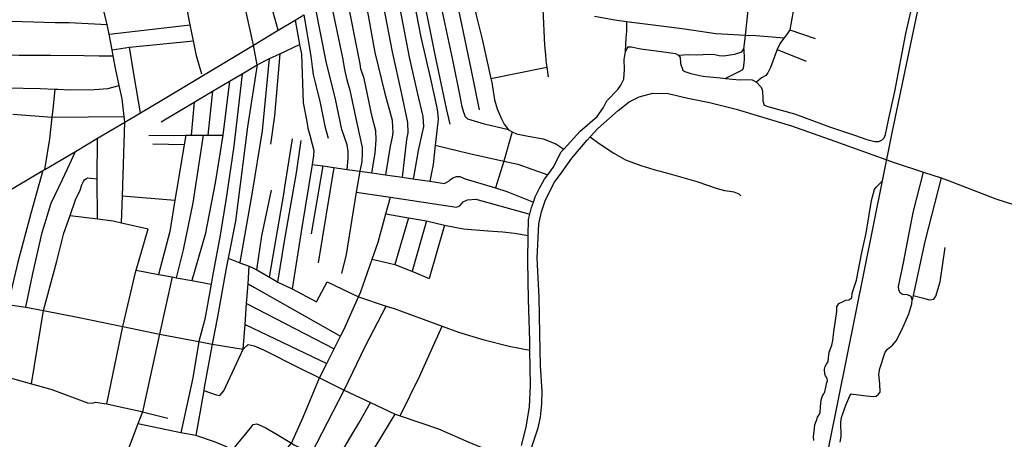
# Model space of a CAD drawing. Header units: millimetres. Extents: x 664923 to 767831, y 3118803 to 3207600.
# Tile 348 of 422: x 724035 to 725432, y 3179971 to 3180567. Entities that reach past the tile are written whole.
import ezdxf

# ---------------------------------------------------------------- set-up
doc = ezdxf.new("R2010")
doc.units = ezdxf.units.MM
doc.layers.add('railways', color=4, linetype='Continuous')
doc.layers.add('roads_3', color=3, linetype='Continuous')

msp = doc.modelspace()

# ---------------------------------------------------------------- linework, layer by layer
at = {"layer": 'railways'}
msp.add_lwpolyline([(724826.47, 3174424.6), (724847.89, 3174492.87), (724860.97, 3174640.15), (724863.01, 3175788.61), (724867.23, 3176362.12), (724870.3, 3176779.68), (724903.09, 3178498.6), (724903.51, 3178504.5), (724916.32, 3178682.48), (725056.43, 3179332.92), (725258.88, 3180338.38), (725273.01, 3180408.57), (725440.23, 3181204.79), (725582.35, 3181870.38), (725684.06, 3182352.43), (725720.88, 3182615.96), (725728.19, 3182887.26), (724753.69, 3188227.38), (724071.82, 3191520.17)], dxfattribs=at)
at = {"layer": 'roads_3'}
for points in [[(724728.42, 3180410.56), (724694.21, 3180418.82), (724670.92, 3180425.91), (724667.37, 3180429.1), (724665, 3180435.38), (724662.8, 3180443.09), (724659.64, 3180458.31), (724650.08, 3180507.47), (724635.89, 3180573.87), (724623.45, 3180634.18), (724613.65, 3180678.16), (724606.27, 3180742.16), (724605.34, 3180750.21), (724602.08, 3180778.53), (724599.35, 3180802.2), (724598.3, 3180811.3), (724597, 3180822.65), (724596.48, 3180829.54), (724594.85, 3180851.2), (724589.38, 3180929.51)], [(724184.21, 3180421.63), (724183.26, 3180429.37), (724180.16, 3180454.78), (724176.23, 3180473.4), (724171.04, 3180498.04), (724167.6, 3180515.78), (724165.95, 3180524.36), (724161.7, 3180546.27), (724158.99, 3180560.29), (724157.29, 3180567.46), (724146.84, 3180611.37), (724139.73, 3180641.2), (724137.02, 3180652.59), (724136.45, 3180655.01), (724131.28, 3180677.43), (724124.64, 3180706.13), (724115.77, 3180744.61), (724113.49, 3180754.46), (724094.73, 3180751.56), (724081.68, 3180751), (724080.12, 3180771.51), (724070.32, 3180900.62)], [(725064.86, 3180545.19), (725067.77, 3180575.64), (725069.79, 3180596.91), (725069.89, 3180610.77), (725069.96, 3180620.36), (725072.91, 3180637.34), (725074.82, 3180644.52), (725076.44, 3180651.91), (725077.43, 3180667.8), (725078.56, 3180680.63), (725079.69, 3180693.5), (725081.05, 3180728.26), (725084.02, 3180761.77), (725084.24, 3180769.19), (725086.3, 3180783.87), (725107.18, 3180782.83), (725148.45, 3180782.13)], [(724619.63, 3180778.81), (724623.04, 3180750.5), (724629.01, 3180707.06), (724632.35, 3180689.19), (724644.21, 3180641.92), (724657.93, 3180578.77), (724675.08, 3180497.14), (724686.65, 3180438.86)], [(724371.99, 3180502.87), (724366.57, 3180530.94), (724353.21, 3180590.68), (724346.06, 3180622.6), (724342.59, 3180638.12), (724341.28, 3180643.99), (724335.75, 3180668.88), (724334.08, 3180676.44), (724329.19, 3180698.47), (724323.97, 3180721.02), (724321.45, 3180731.94), (724312.75, 3180767.23)], [(724293.12, 3180489.73), (724285.76, 3180515.75), (724281.46, 3180536.91), (724276.82, 3180559.82), (724275.37, 3180566.93), (724272.31, 3180582.19), (724263.21, 3180627.59), (724255.56, 3180667.04), (724252.04, 3180685.14), (724251.35, 3180688.72), (724242.9, 3180721.87), (724287.11, 3180727.54), (724321.45, 3180731.94)], [(724653.51, 3180701.66), (724662.16, 3180662.72), (724672.22, 3180617.45), (724676.43, 3180598.54), (724677.34, 3180594.89), (724682.74, 3180573.13), (724691.09, 3180539.51), (724703.31, 3180483.43), (724704.58, 3180477.58), (724708.55, 3180452.99), (724712.27, 3180440.22), (724717.85, 3180427.07), (724722.33, 3180418.6), (724728.42, 3180410.56), (724733.58, 3180407.83), (724739.6, 3180404.65), (724756.26, 3180401.72), (724777.64, 3180397.65), (724795.82, 3180390.86), (724806.81, 3180383.31)], [(724401.79, 3180552.14), (724389.7, 3180594.61), (724380.85, 3180625.68), (724379.82, 3180629.42), (724367.53, 3180673.86)], [(724580.11, 3180658.37), (724591.37, 3180608.28), (724603.91, 3180542.26), (724617.76, 3180483.2), (724626.51, 3180444.01), (724627.69, 3180436.09), (724628.5, 3180425.9), (724626.44, 3180405.07), (724624.52, 3180388.69), (724621.34, 3180361.54), (724616.87, 3180337.52)], [(724592.36, 3180665.6), (724608.22, 3180594.94), (724623.62, 3180519.39), (724639.89, 3180441.01), (724645.03, 3180418.48)], [(724559.32, 3180646.12), (724574.44, 3180582.87), (724587.46, 3180513.8), (724598.88, 3180463.46), (724606.71, 3180429.56), (724608, 3180415.52), (724600.47, 3180381.12), (724593.83, 3180342.87), (724592.83, 3180340.97)], [(724539.63, 3180634.5), (724551.03, 3180585.27), (724563.33, 3180521.28), (724576.13, 3180463.43), (724585.15, 3180421), (724585.63, 3180406.53), (724583.56, 3180396.71), (724577.7, 3180343.14)], [(724519.14, 3180622.42), (724529.14, 3180572.81), (724538.97, 3180520.4), (724552.35, 3180463.99), (724563.15, 3180424.24), (724563.97, 3180413.86), (724564.1, 3180407.13), (724563.21, 3180399.98), (724560.59, 3180387.49), (724554.13, 3180346.53)], [(724534.36, 3180349.37), (724539.26, 3180377.29), (724540.74, 3180396.28), (724540.09, 3180408.91), (724535.19, 3180429.2), (724523.69, 3180483.62), (724519.13, 3180496.99), (724517.76, 3180504.31), (724497.12, 3180609.43)], [(724475.33, 3180596.42), (724493, 3180512.8), (724495.98, 3180496.33), (724499.14, 3180481.32), (724503.11, 3180466.71), (724513.44, 3180420.01), (724520.66, 3180385.7), (724521.04, 3180376.74), (724520.23, 3180365.71), (724517.32, 3180351.81), (724512.46, 3180322.1), (724497.93, 3180233.52), (724491.5, 3180206.57)], [(724012.71, 3180320), (724067.9, 3180352.7), (724070.53, 3180354.26), (724113.88, 3180379.97), (724145.53, 3180398.71), (724184.21, 3180421.63), (724206.29, 3180434.72), (724236.77, 3180452.8), (724366.57, 3180530.94), (724401.79, 3180552.14), (724425.53, 3180566.44), (724438.08, 3180574)], [(724438.08, 3180574), (724447.87, 3180514.98), (724450, 3180500.14), (724451.45, 3180488.96), (724454.12, 3180477.59), (724461.04, 3180448.97), (724468.03, 3180415.68), (724472.66, 3180398.63)], [(724499.59, 3180354.36), (724501.08, 3180370.03), (724500.9, 3180379.81), (724499.69, 3180389.38), (724492.09, 3180411.25), (724483.06, 3180454.3), (724469.94, 3180507.45), (724454.74, 3180584.02)], [(724746.82, 3179962.29), (724753.49, 3179988.52), (724758.26, 3180017.37), (724759.52, 3180047.77), (724758.88, 3180097.55), (724758.72, 3180110.76), (724756.97, 3180169.44), (724755.7, 3180224.26), (724756.38, 3180260.37), (724756.82, 3180283.41), (724758.8, 3180291), (724761.2, 3180300.2), (724763.68, 3180307.78), (724766.23, 3180315.59), (724772.35, 3180327.54), (724779.69, 3180340.52), (724784.13, 3180346.48), (724791.87, 3180356.87), (724803.32, 3180379.52), (724806.81, 3180383.31), (724830.21, 3180408.78), (724854.2, 3180429.63), (724863.38, 3180442.45), (724868.13, 3180451.51), (724883.38, 3180467.91), (724887.78, 3180473.91), (724891.91, 3180482.35), (724892.88, 3180496.23), (724892.4, 3180510.5), (724894.43, 3180521.55), (724896.61, 3180525.87), (724898.4, 3180528.56), (724902.3, 3180528.22), (724916.29, 3180525.43), (724952.24, 3180521.03), (724965.4, 3180518.84), (724969.74, 3180516.47), (724971.85, 3180513.45), (724972.63, 3180504.91), (724975.69, 3180495.39), (724978.59, 3180493.41), (724987.26, 3180490.31), (725004.13, 3180486.76), (725028.77, 3180484.39), (725036.41, 3180483.62), (725056.08, 3180481.65), (725066.73, 3180481.86), (725073.92, 3180481.39), (725080.12, 3180478.45), (725086.4, 3180471.64), (725088.11, 3180468.2), (725089.14, 3180457.21), (725089.04, 3180451.91), (725091.21, 3180445.63), (725096.37, 3180443.69), (725134.28, 3180433.22), (725185.06, 3180414.42), (725219.3, 3180403.05), (725236.83, 3180396.87), (725248.16, 3180394.03), (725253.9, 3180393.94), (725258.57, 3180396.27), (725261.59, 3180398.98), (725263.54, 3180404.12), (725268.23, 3180426.43), (725276.71, 3180465.12), (725281.91, 3180492.54), (725292.12, 3180547.18), (725301.24, 3180586.06)], [(724777.38, 3180581.8), (724779.28, 3180530.64), (724780.71, 3180516.83), (724781.55, 3180509.55), (724782.44, 3180501.88), (724782.81, 3180499.31), (724784.78, 3180485.77)], [(725132.2, 3180579.16), (725127.49, 3180552.53), (725122.85, 3180545.38), (725119.32, 3180541.06), (725117.47, 3180538.79), (725113.38, 3180532.66), (725109.69, 3180524.68), (725108.52, 3180522.19), (725100.27, 3180499.24), (725096.51, 3180491.67), (725093.38, 3180487.86), (725087.38, 3180484.29), (725080.12, 3180478.45)], [(724008.28, 3180565.31), (724085.25, 3180562.84), (724105.34, 3180562.91), (724158.99, 3180560.29)], [(724161.7, 3180546.27), (724276.82, 3180559.82)], [(724425.53, 3180566.44), (724432.08, 3180531.85), (724434.69, 3180518.07), (724436.9, 3180448.91), (724442.33, 3180422.49), (724443.68, 3180413), (724446.48, 3180402.96), (724449.91, 3180390.35), (724452.11, 3180381.16), (724451.96, 3180374.24), (724449.8, 3180361.49)], [(724850.67, 3180571.8), (724879.47, 3180566.73), (724896.23, 3180564.56), (724899.8, 3180564.1), (724952.69, 3180557.05), (724978.11, 3180553.93), (725022.58, 3180547.16), (725064.86, 3180545.19), (725079.57, 3180544.51), (725119.32, 3180541.06)], [(724894.43, 3180521.55), (724895.51, 3180540.94), (724896.14, 3180550.74), (724896.23, 3180564.56)], [(724969.74, 3180516.47), (724983.74, 3180517.29), (724994.9, 3180517.07), (725004.6, 3180517.69), (725014.01, 3180518.02), (725021.12, 3180517.43), (725027.24, 3180515.97), (725033.62, 3180515.51), (725049.65, 3180517.99), (725059.59, 3180521.35), (725062.55, 3180525.59), (725063.94, 3180536.28), (725064.86, 3180545.19)], [(725127.49, 3180552.53), (725163.38, 3180540.27)], [(724165.95, 3180524.36), (724190.7, 3180527.71), (724281.46, 3180536.91)], [(724371.99, 3180502.87), (724389.53, 3180511.79), (724404.16, 3180518.69), (724432.08, 3180531.85)], [(724000.19, 3180517.42), (724034.01, 3180516.46), (724078.96, 3180516.54), (724126.63, 3180515.87), (724147.84, 3180515.63), (724167.6, 3180515.78)], [(724206.29, 3180434.72), (724197.37, 3180487.25), (724190.7, 3180527.71)], [(724404.16, 3180518.69), (724396.3, 3180430.61), (724391, 3180390.15)], [(725062.55, 3180525.59), (725062.82, 3180511.01), (725062.32, 3180505.09), (725061.32, 3180498.24), (725060.34, 3180495.88), (725056.3, 3180493.16), (725036.41, 3180483.62)], [(725109.69, 3180524.68), (725150.68, 3180508.22)], [(724235.43, 3180421.96), (724282.33, 3180449.75), (724308.71, 3180465.38), (724332.8, 3180479.65), (724350.75, 3180490.28), (724371.99, 3180502.87)], [(724371.99, 3180502.87), (724358.12, 3180414.94), (724341.03, 3180281.07), (724330.58, 3180228.38), (724327.77, 3180214.15), (724315.78, 3180145.01), (724307.9, 3180106.48), (724296.8, 3180044.94), (724296.02, 3180040.41), (724285, 3179976.61)], [(724347.49, 3180221.89), (724348.39, 3180225.27), (724364.55, 3180318.99), (724379.33, 3180408.95), (724389.53, 3180511.79)], [(724350.75, 3180490.28), (724338.98, 3180387.25), (724327.69, 3180313.63), (724319.48, 3180261.08), (724308.52, 3180202.77), (724306.41, 3180191.24), (724297.39, 3180141.79), (724289.12, 3180110.04), (724280.56, 3180058.29), (724263.62, 3179980.24)], [(724703.31, 3180483.43), (724782.81, 3180499.31)], [(724332.8, 3180479.65), (724323.1, 3180402.85), (724312.11, 3180335.16), (724297.95, 3180261.89), (724279.33, 3180196.49)], [(723991.3, 3180471.16), (724016.09, 3180470.29), (724064.09, 3180469.47), (724085.21, 3180468.39), (724088.97, 3180468.2), (724105.4, 3180467.56), (724140.47, 3180467.93), (724160.2, 3180469.41), (724176.23, 3180473.4)], [(724070.53, 3180354.26), (724077.65, 3180397.72), (724081.1, 3180428.76), (724082.26, 3180439.2), (724085.21, 3180468.39)], [(724308.71, 3180465.38), (724301.78, 3180402.81)], [(724758.93, 3179952.08), (724770.37, 3179987.36), (724773.71, 3180002.43), (724775.8, 3180021.5), (724776.03, 3180039.37), (724773.89, 3180075.38), (724773.01, 3180120.92), (724772.01, 3180172.95), (724769.34, 3180228.4), (724771.3, 3180276.87), (724775.02, 3180294.25), (724780.93, 3180311.23), (724793.63, 3180336.28), (724804.5, 3180350.9), (724818.47, 3180370.49), (724839.87, 3180395.69), (724844.16, 3180400.42), (724855.04, 3180412.42), (724884.12, 3180437.78), (724899.81, 3180450.34), (724914.03, 3180457.24), (724933.34, 3180462.66), (724954.81, 3180461.92), (724983.04, 3180455.41), (725013.59, 3180449.51), (725051.46, 3180439.92), (725129.73, 3180416.14), (725191.21, 3180394.48), (725275.78, 3180364.34), (725317.08, 3180350.59), (725342.3, 3180342.19), (725351.49, 3180339.13), (725419.68, 3180312.63), (725515.77, 3180281.76)], [(724282.33, 3180449.75), (724278.2, 3180402.77)], [(724025.38, 3180432.91), (724081.1, 3180428.76), (724183.26, 3180429.37)], [(724179.35, 3180278.68), (724180.65, 3180317.07), (724184.21, 3180421.63)], [(724733.58, 3180407.83), (724721.9, 3180366.22), (724709.87, 3180328.05)], [(724145.35, 3180284.18), (724144.96, 3180340.86), (724145.53, 3180398.71)], [(724218.38, 3180402.67), (724270.55, 3180402.75), (724278.2, 3180402.77), (724295.03, 3180402.79), (724301.78, 3180402.81), (724323.1, 3180402.85)], [(724270.55, 3180402.75), (724268.24, 3180389.09), (724257.3, 3180324.41), (724255.17, 3180310.91), (724248.17, 3180266.33), (724231.81, 3180205.32)], [(724295.03, 3180402.79), (724280.68, 3180307.02), (724267.01, 3180240.3), (724256.89, 3180200.66)], [(724401.37, 3180194.52), (724411.23, 3180255.36), (724427.65, 3180349.46), (724434.35, 3180395.26)], [(724410.47, 3180326.5), (724421.8, 3180397.88)], [(724844.16, 3180400.42), (724857.13, 3180391.1), (724878.05, 3180377.58), (724894.22, 3180368.11), (724916.38, 3180359.76), (724934.81, 3180354.47), (724955.92, 3180348.42), (724995.46, 3180337.42), (725024.47, 3180327.37), (725034.86, 3180324.59), (725042.54, 3180323.58), (725048.23, 3180322.36), (725055.11, 3180319.68), (725058, 3180317.08)], [(724043.66, 3180158.62), (724053.72, 3180206.49), (724066.8, 3180264.99), (724079.62, 3180306.47), (724095.49, 3180340.22), (724105.51, 3180361.47), (724113.88, 3180379.97)], [(724268.24, 3180389.09), (724223.69, 3180390.25)], [(724624.52, 3180388.69), (724673.2, 3180376.78), (724721.9, 3180366.22), (724741.6, 3180361.96), (724784.13, 3180346.48)], [(724067.9, 3180352.7), (724050.85, 3180291.77), (724032.47, 3180222.51), (724018.09, 3180162.43), (723993.87, 3180066.13)], [(724449.8, 3180361.49), (724435.1, 3180271.84), (724421.41, 3180184.8)], [(724464.87, 3180359.33), (724448.39, 3180262.83)], [(724449.8, 3180361.49), (724464.87, 3180359.33), (724480.65, 3180357.08), (724499.59, 3180354.36), (724517.32, 3180351.81), (724534.36, 3180349.37), (724554.13, 3180346.53), (724577.7, 3180343.14), (724592.83, 3180340.97), (724616.87, 3180337.52), (724637.64, 3180334.54), (724644.33, 3180338.34), (724646.34, 3180340.22), (724649.38, 3180342.32), (724654.66, 3180344.46), (724659.58, 3180344.14), (724666.82, 3180341.02), (724709.87, 3180328.05), (724725.99, 3180323.19), (724763.68, 3180307.78)], [(724480.65, 3180357.08), (724458.45, 3180221.79)], [(725199.04, 3179967.11), (725200.55, 3179974.94), (725200.42, 3179981.9), (725199.78, 3179989.35), (725199.99, 3179995.65), (725200.86, 3180002.3), (725207.02, 3180019.81), (725212.6, 3180032.69), (725214.55, 3180035.55), (725217.56, 3180035.11), (725221.73, 3180034.85), (725232.08, 3180033.56), (725245.45, 3180031.83), (725250.26, 3180032.59), (725253.54, 3180035.14), (725255.82, 3180038.33), (725255.43, 3180049.93), (725254, 3180063.5), (725255.17, 3180071.64), (725262.88, 3180094.83), (725266.3, 3180099.2), (725273.35, 3180104.97), (725278.57, 3180110.87), (725286.26, 3180126.78), (725296.49, 3180149.19), (725300.72, 3180163.36), (725300.94, 3180169), (725299.68, 3180173.78), (725294.63, 3180176.17), (725287.29, 3180176.69), (725284.42, 3180178.62), (725282, 3180183.05), (725281.9, 3180188.19), (725288.93, 3180221.64), (725296.48, 3180261.4), (725302.99, 3180295.18), (725317.08, 3180350.59)], [(724051.85, 3180049.82), (724068.92, 3180153.83), (724087.79, 3180224.15), (724097.76, 3180263.83), (724106.42, 3180289.16), (724113.94, 3180311.15), (724120.63, 3180325.11), (724123.1, 3180332.37), (724125.32, 3180337.31), (724127.01, 3180339.65), (724131.31, 3180342.34), (724135.66, 3180342.13), (724144.96, 3180340.86)], [(725161.63, 3179969.6), (725161.32, 3179975.1), (725161.99, 3179982.35), (725163.24, 3179992.05), (725165.27, 3179998.01), (725166.94, 3180002.43), (725169.51, 3180006.86), (725170.59, 3180009.84), (725171.29, 3180016.17), (725171.65, 3180023.52), (725172.38, 3180028.42), (725174.03, 3180032.73), (725176.03, 3180035.53), (725177.09, 3180038.71), (725178.61, 3180045.06), (725180.02, 3180051.61), (725180.89, 3180054.28), (725180.44, 3180056.92), (725179.57, 3180059.45), (725178.1, 3180061.15), (725177.02, 3180063.58), (725176.58, 3180070.71), (725177.63, 3180074.6), (725179.83, 3180077.81), (725181.9, 3180081.62), (725182.51, 3180087.04), (725183.59, 3180094.7), (725187.09, 3180104.66), (725188.5, 3180111.51), (725190.2, 3180123.99), (725194.26, 3180152.61), (725194.34, 3180159.24), (725197.02, 3180163.77), (725203.41, 3180166.64), (725206.96, 3180168.65), (725211.36, 3180169.15), (725215.6, 3180172.19), (725216.09, 3180178.52), (725222.39, 3180197.29), (725229.72, 3180236.58), (725235.75, 3180263.91), (725243.57, 3180310.14), (725247.67, 3180325.72), (725250.27, 3180329.33), (725258.88, 3180338.38)], [(725342.3, 3180342.19), (725319.17, 3180251.9), (725302.37, 3180175.51), (725300.94, 3180169)], [(724371.29, 3180211.64), (724378.44, 3180260.16), (724391.97, 3180324.72)], [(724389.12, 3180201.27), (724410.14, 3180322.21), (724410.47, 3180326.5)], [(724512.46, 3180322.1), (724560.99, 3180314.89), (724654.88, 3180300.56), (724659.49, 3180302.66), (724664.3, 3180308.52), (724670.33, 3180311.23), (724681.9, 3180312.32), (724758.8, 3180291)], [(724180.65, 3180317.07), (724255.17, 3180310.91)], [(724460.39, 3180058.32), (724470.85, 3180079.04), (724481.26, 3180099.69), (724490.27, 3180117.55), (724494.78, 3180126.48), (724515.67, 3180173.3), (724518.4, 3180179.42), (724535.24, 3180227.17), (724543.67, 3180251.12), (724554.56, 3180291.18), (724560.99, 3180314.89)], [(724106.42, 3180289.16), (724145.35, 3180284.18), (724167.55, 3180281.33), (724179.35, 3180278.68), (724217.32, 3180270.15)], [(724554.56, 3180291.18), (724586.54, 3180285.8), (724612.31, 3180281.46), (724637.43, 3180275.02), (724664.58, 3180270.24), (724699.27, 3180267.24), (724720.41, 3180265.81), (724736.84, 3180263.68), (724756.38, 3180260.37)], [(724586.54, 3180285.8), (724567.2, 3180219.22)], [(724612.31, 3180281.46), (724591.96, 3180210.12)], [(724158.38, 3180021.37), (724181.14, 3180131.23), (724199.11, 3180207.81), (724200.1, 3180211.22), (724217.32, 3180270.15)], [(724637.43, 3180275.02), (724615.93, 3180199.57)], [(725302.37, 3180175.51), (725317.05, 3180171.46), (725325.76, 3180168.98), (725331.75, 3180169.93), (725334.66, 3180174.46), (725340.77, 3180194.79), (725347.98, 3180243.67)], [(724330.58, 3180228.38), (724347.49, 3180221.89), (724360.73, 3180216.79), (724365.77, 3180214.86), (724371.29, 3180211.64), (724389.12, 3180201.27), (724397.43, 3180196.44), (724401.37, 3180194.52), (724421.41, 3180184.8)], [(724535.24, 3180227.17), (724567.2, 3180219.22), (724593.63, 3180208.92), (724615.93, 3180199.57)], [(723811.92, 3180196.53), (723859.99, 3180186.71), (723868.02, 3180185.07), (723919.03, 3180177.19), (723947.64, 3180172.77), (723970.16, 3180169.29), (724018.09, 3180162.43), (724040.46, 3180159.23), (724043.66, 3180158.62), (724068.92, 3180153.83), (724119.45, 3180144.24), (724181.14, 3180131.23), (724215.13, 3180124.06), (724233.43, 3180120.59), (724289.12, 3180110.04), (724307.9, 3180106.48), (724352.1, 3180099.38), (724354.64, 3180134.02), (724356.87, 3180164.21), (724358.92, 3180192.08), (724360.73, 3180216.79)], [(724200.1, 3180211.22), (724231.81, 3180205.32), (724251.19, 3180201.73), (724256.89, 3180200.66), (724279.33, 3180196.49), (724306.41, 3180191.24)], [(724251.19, 3180201.73), (724233.43, 3180120.59), (724209.08, 3180010.28), (724202.67, 3179993.29), (724174.63, 3179918.94), (724170.31, 3179909.97), (724150.1, 3179868), (724133.4, 3179835.65), (724123.33, 3179816.13)], [(724358.92, 3180192.08), (724367.93, 3180186.67), (724490.27, 3180117.55)], [(724421.41, 3180184.8), (724456.05, 3180166.38), (724471.15, 3180194.65), (724515.67, 3180173.3), (724554.86, 3180160.38), (724566.08, 3180156.69), (724634.33, 3180131.73), (724657.44, 3180123.28), (724692.13, 3180112.98), (724729.41, 3180103.33), (724758.88, 3180097.55)], [(724356.87, 3180164.21), (724481.26, 3180099.69)], [(724448.76, 3179950.8), (724495.43, 3180040.91), (724525.64, 3180103.83), (724554.86, 3180160.38)], [(724354.64, 3180134.02), (724470.85, 3180079.04)], [(724574.83, 3180004.53), (724602.84, 3180061.43), (724634.33, 3180131.73)], [(723742.15, 3180123.32), (723765.48, 3180119.02), (723790.16, 3180115.97), (723842.72, 3180105.86), (723884.71, 3180099.11), (723897.54, 3180095.04), (723925.03, 3180086.32), (723948.97, 3180078.74), (723993.87, 3180066.13), (724051.85, 3180049.82), (724080.57, 3180041.75), (724131.36, 3180023.13), (724137.75, 3180022.67), (724142.36, 3180023.91), (724154.86, 3180022.14), (724158.38, 3180021.37), (724173.2, 3180018.17), (724206.09, 3180011.02), (724209.08, 3180010.28), (724245.11, 3180001.39)], [(724296.02, 3180040.41), (724313.56, 3180034.32), (724318.91, 3180033.6), (724324.53, 3180039.83), (724352.1, 3180099.38)], [(724352.1, 3180099.38), (724359.05, 3180105.91), (724367.49, 3180104.06), (724380.93, 3180098.26), (724430.38, 3180073.27), (724460.39, 3180058.32), (724493.3, 3180041.9), (724495.43, 3180040.91), (724532.64, 3180023.43), (724567.6, 3180007.01), (724574.83, 3180004.53), (724629.16, 3179985.99), (724672.13, 3179967.22), (724705.72, 3179953.45), (724741.48, 3179944.06)], [(724323.28, 3179848.29), (724350.44, 3179880.38), (724380.49, 3179918.28), (724420.52, 3179965.84), (724437.03, 3180002.75), (724460.39, 3180058.32)], [(724366.79, 3179801.8), (724393.15, 3179829.61), (724419.06, 3179860.54), (724429.72, 3179873.88), (724443.7, 3179890.56), (724477.46, 3179935.3), (724491.63, 3179952.62), (724502.01, 3179970.55), (724516.2, 3179994.03), (724532.64, 3180023.43)], [(724394.8, 3179769.02), (724403.99, 3179779.69), (724418.4, 3179796.46), (724436.22, 3179817.18), (724438.13, 3179819.5), (724453.47, 3179838.14), (724461.53, 3179847.93), (724467.96, 3179855.73), (724481.3, 3179871.95), (724493.09, 3179886.27), (724498.3, 3179892.6), (724503.73, 3179901.56), (724512.39, 3179915.86), (724524.78, 3179936.3), (724539.14, 3179960.01), (724567.6, 3180007.01)], [(724461.53, 3179847.93), (724443.81, 3179862.39), (724429.72, 3179873.88), (724417.09, 3179884.18), (724394.86, 3179904.9), (724380.49, 3179918.28), (724378.49, 3179920.14), (724341.45, 3179948.99), (724335.22, 3179954.41), (724328.11, 3179960.56), (724311.38, 3179967.79), (724285, 3179976.61), (724263.62, 3179980.24), (724202.67, 3179993.29)], [(724335.22, 3179954.41), (724362.13, 3179986.63), (724366.33, 3179992.22), (724371.23, 3179992.92), (724383.42, 3179987.86), (724400.42, 3179978.19), (724420.52, 3179965.84), (724424.27, 3179963.54), (724435.71, 3179957.59), (724448.76, 3179950.8), (724461.15, 3179944.36), (724477.46, 3179935.3), (724496.9, 3179924.47), (724512.39, 3179915.86), (724597.6, 3179868.9), (724619.29, 3179856.35), (724702.16, 3179823.4)]]:
    msp.add_lwpolyline(points, dxfattribs=at)

doc.saveas('drawing.dxf')
